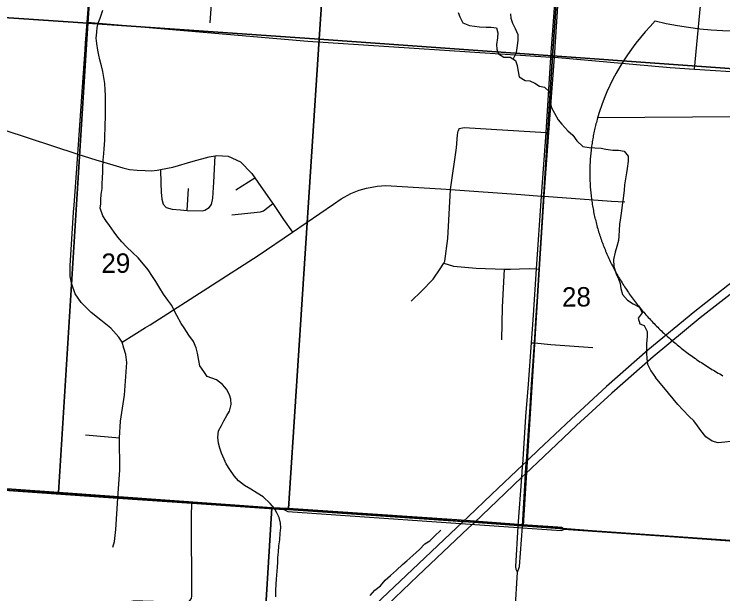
# Model space of a CAD drawing. Extents: x 114604 to 551442, y 316898 to 567001.
# Drawn here: x 233833 to 241915, y 369262 to 375870 of the extents above; entities that cross this region are included whole.
import ezdxf

# ---------------------------------------------------------------- set-up
doc = ezdxf.new("R2010")
doc.units = 0
for name, color, linetype in [('_CIVIL_CONSTRUCTION', 7, 'Continuous'), ('GE_P_Alignment', 7, 'Continuous'), ('GE_P_Alignment_1000_Bearings', 7, 'Continuous'), ('GE_P_Alignment_100_Cardinal_Points', 7, 'Continuous'), ('GE_P_Alignment_500_Bearings', 7, 'Continuous'), ('GE_P_Alignment_500_Distances', 7, 'Continuous'), ('GE_P_Alignment_500_Stations', 7, 'Continuous'), ('PM_P_Cells', 7, 'Continuous'), ('PV_X_Curb', 7, 'Continuous'), ('SN_P_Signs', 7, 'Continuous')]:
    doc.layers.add(name, color=color, linetype=linetype)

msp = doc.modelspace()

# ---------------------------------------------------------------- linework, layer by layer
at = {"layer": '_CIVIL_CONSTRUCTION'}
for p, q in [((239995.1, 375378.7), (240038.2, 376019.8)), ((239787.5, 372437.9), (239805.7, 372700.9)), ((239536.1, 368871.6), (239572.9, 369507.6))]:
    msp.add_line(p, q, dxfattribs=at)
for points in [[(239954.8, 375381.4), (240054.9, 376764.5), (240075.9, 377127.6), (240080.1, 377195.5), (240093.7, 377388.9), (240116.6, 377719.8), (240122.1, 377808.6), (240134.8, 377984.8), (240137.9, 378019.4), (240148.9, 378173.4), (240163.2, 378391.7), (240189.9, 378677), (240193.8, 378742.8), (240200.8, 378766.6), (240212.2, 378787)], [(239755.6, 372439.8), (239791.9, 372965.8), (239846.2, 373796.6), (239900, 374522), (239954.8, 375381.4)], [(239805.7, 372700.9), (239823.8, 372963.9), (239878, 373794.7), (239931.8, 374520.1), (239995.1, 375378.7)], [(239697.7, 371652), (239733.9, 372124.3), (239755.6, 372439.8)], [(239734, 371650.7), (239765.7, 372122.4), (239787.5, 372437.9)], [(239631.3, 370709.8), (239632.8, 370731.3), (239669.6, 371284.6), (239697.7, 371652)], [(239702.3, 371179.1), (239708.6, 371273.3), (239734, 371650.7)], [(239670.2, 370709), (239674.7, 370771), (239702.3, 371179.1)], [(239581.8, 370028.4), (239582.4, 370038.8), (239622.9, 370591.8), (239631.3, 370709.8)], [(239628.7, 370028.2), (239629.5, 370038.6), (239664.7, 370631.5), (239670.2, 370709)], [(239572.9, 369507.6), (239556.4, 369538.1), (239554, 369573.5), (239581.8, 370028.4)], [(239572.9, 369507.6), (239585.7, 369537.5), (239595.9, 369572.3), (239628.7, 370028.2)]]:
    msp.add_lwpolyline(points, dxfattribs=at)
at = {"layer": 'GE_P_Alignment'}
msp.add_line((245925.4, 374726.1), (240486.2, 374686.8), dxfattribs=at)
msp.add_line((245925.4, 374726.1), (240486.2, 374686.8), dxfattribs=at)
msp.add_lwpolyline([(240486.2, 374686.8), (240481.5, 374670.1), (240476.9, 374653.3), (240472.4, 374636.5), (240468.1, 374619.7), (240463.9, 374602.9), (240459.8, 374586), (240455.8, 374569.1), (240452, 374552.2), (240448.3, 374535.2), (240444.7, 374518.3), (240441.3, 374501.2), (240438, 374484.2), (240434.8, 374467.2), (240431.7, 374450.1), (240428.8, 374433), (240426, 374415.8), (240423.3, 374398.7), (240420.8, 374381.5), (240418.4, 374364.3), (240416.1, 374347.1), (240414, 374329.9), (240412, 374312.6), (240410.1, 374295.3), (240408.3, 374278), (240406.7, 374260.7), (240405.2, 374243.4), (240403.9, 374226.1), (240402.7, 374208.7), (240401.6, 374191.3), (240400.6, 374174), (240399.8, 374156.6), (240399.1, 374139.2), (240398.6, 374121.8), (240398.2, 374104.3), (240397.9, 374086.9), (240397.7, 374069.4), (240397.7, 374052), (240397.9, 374034.5), (240398.1, 374017.1), (240398.5, 373999.6), (240399, 373982.1), (240399.7, 373964.6), (240400.5, 373947.2), (240401.5, 373929.7), (240402.5, 373912.2), (240403.8, 373894.7), (240405.1, 373877.2), (240406.6, 373859.7), (240408.2, 373842.2), (240410, 373824.8), (240411.9, 373807.3), (240413.9, 373789.8), (240416.1, 373772.3), (240418.4, 373754.8), (240420.9, 373737.4), (240423.5, 373719.9), (240426.2, 373702.5), (240429, 373685), (240432, 373667.6), (240435.2, 373650.2), (240438.5, 373632.8), (240441.9, 373615.4), (240445.4, 373598), (240449.1, 373580.6), (240452.9, 373563.2), (240456.9, 373545.9), (240461, 373528.6), (240465.2, 373511.2), (240469.6, 373493.9), (240474.1, 373476.7), (240478.8, 373459.4), (240483.5, 373442.2), (240488.5, 373424.9), (240493.5, 373407.7), (240498.7, 373390.5), (240504, 373373.4), (240509.5, 373356.2), (240515.1, 373339.1), (240520.9, 373322), (240526.7, 373305), (240532.7, 373287.9), (240538.9, 373270.9), (240545.2, 373254), (240551.6, 373237), (240558.1, 373220.1), (240564.8, 373203.2), (240571.7, 373186.3), (240578.6, 373169.5), (240585.7, 373152.7), (240592.9, 373135.9), (240600.3, 373119.2), (240607.8, 373102.5), (240615.4, 373085.8), (240623.2, 373069.2), (240631, 373052.6), (240639.1, 373036.1), (240647.2, 373019.6), (240655.5, 373003.1), (240663.9, 372986.6), (240672.5, 372970.3), (240681.2, 372953.9), (240690, 372937.6), (240698.9, 372921.3), (240708, 372905.1), (240717.2, 372888.9), (240726.5, 372872.8), (240736, 372856.7), (240745.5, 372840.7), (240755.3, 372824.7), (240765.1, 372808.8), (240775.1, 372792.9), (240785.2, 372777), (240795.4, 372761.2), (240805.7, 372745.5), (240816.2, 372729.8), (240826.8, 372714.2), (240837.5, 372698.6), (240848.4, 372683), (240859.3, 372667.6), (240870.4, 372652.2), (240881.6, 372636.8), (240893, 372621.5), (240904.4, 372606.2), (240916, 372591), (240927.7, 372575.9), (240939.5, 372560.8), (240951.5, 372545.8), (240963.5, 372530.9), (240975.7, 372516), (240988, 372501.2), (241000.4, 372486.4), (241012.9, 372471.7), (241025.6, 372457.1), (241038.3, 372442.5), (241051.2, 372428), (241064.2, 372413.6), (241077.3, 372399.2), (241090.5, 372384.9), (241103.8, 372370.7), (241117.3, 372356.5), (241130.8, 372342.4), (241144.5, 372328.4), (241158.3, 372314.4), (241172.1, 372300.5), (241186.1, 372286.7), (241200.2, 372273), (241214.4, 372259.3), (241228.7, 372245.7), (241243.2, 372232.2), (241257.7, 372218.8), (241272.3, 372205.4), (241287.1, 372192.1), (241301.9, 372178.9), (241316.8, 372165.8), (241331.9, 372152.7), (241347, 372139.7), (241362.3, 372126.8), (241377.6, 372114), (241393, 372101.2), (241408.6, 372088.6), (241424.2, 372076), (241439.9, 372063.5), (241455.8, 372051.1), (241471.7, 372038.7), (241487.7, 372026.5), (241503.8, 372014.3), (241520, 372002.2), (241536.3, 371990.2), (241552.7, 371978.3), (241569.2, 371966.5), (241585.8, 371954.8), (241602.4, 371943.1), (241619.2, 371931.5), (241636, 371920.1), (241652.9, 371908.7), (241669.9, 371897.4), (241687, 371886.1), (241704.2, 371875), (241721.5, 371864), (241738.8, 371853), (241756.2, 371842.2), (241773.7, 371831.4), (241791.3, 371820.7), (241809, 371810.1), (241826.7, 371799.7), (241844.5, 371789.3), (241862.4, 371779), (241880.4, 371768.7), (241898.4, 371758.6), (241916.6, 371748.6)], dxfattribs=at)
for centre, ratio, start_param, end_param in [((243913.6, 374068.8), 0.8, 2.472589, 2.911026), ((242150.9, 378490.5), 0.800001, 4.415841, 5.008936)]:
    msp.add_ellipse(centre, major_axis=(3515.8, 25.4), ratio=ratio, start_param=start_param, end_param=end_param, dxfattribs=at)
at = {"layer": 'GE_P_Alignment_1000_Bearings'}
msp.add_lwpolyline([(236432, 376904.7), (236326.8, 376879.1), (236246.4, 376832.9), (236155.9, 376734.6), (236134.3, 376668.1), (236117.1, 376526), (236066.5, 375770.3)], dxfattribs=at)
at = {"layer": 'GE_P_Alignment_100_Cardinal_Points'}
for p, q in [((236361.5, 373868.8), (236577.5, 374005.4)), ((235805.6, 373631.7), (235820.8, 373884)), ((235064.4, 372129.4), (235330, 372296.9)), ((234647.1, 371076.1), (235033.9, 371042)), ((235014.9, 370353.3), (235859.2, 370296.9)), ((235859.2, 370296.9), (236910.4, 370224.3))]:
    msp.add_line(p, q, dxfattribs=at)
for points in [[(241590.7, 375244.9), (241686.1, 376252.1), (241709.5, 376671.8), (241747.1, 377124.8)], [(234664.2, 375780.4), (237184.1, 375562.1), (239954.8, 375381.4), (239995.1, 375378.7)], [(239995.1, 375378.7), (241313.4, 375262.5), (241590.7, 375244.9), (242188.5, 375207), (242593.5, 375181.3), (242605.2, 375180.5), (242709.4, 375173.9), (243544.9, 375114.8)], [(238907.4, 374568.7), (238965.4, 374578), (239900, 374522), (239931.8, 374520.1)], [(233717, 374550.8), (234561, 374273.3), (234763.3, 374210.1), (234957.7, 374152.7), (235073.9, 374119.1), (235148, 374101.4), (235236.2, 374091.7), (235326.3, 374088), (235398.4, 374084.3), (235464.5, 374092.6), (235504, 374099.7), (235644.6, 374125.3), (235874.7, 374194.3), (236058.8, 374243.1), (236123.9, 374255.7), (236142.9, 374259.4), (236273.1, 374249.9), (236413.4, 374188.3), (236543.9, 374054.6), (236577.5, 374005.4), (236646.4, 373904.7), (236771.1, 373728.8), (236781.4, 373713.2), (236903.7, 373528.9), (237007.2, 373383.4)], [(238359.1, 372600.1), (238480.3, 372712.7), (238609.9, 372851.2), (238693.1, 372966.4), (238732.8, 373033.2), (238746.2, 373055.8), (238779.5, 373313.9), (238811.2, 373870.3), (238878.6, 374346.6), (238888.4, 374494.8), (238897, 374538.8), (238905.1, 374548.7), (238907.4, 374568.7)], [(236055.6, 373666.4), (236081.9, 373700.2), (236098.8, 373772.1), (236109.2, 373954.3), (236123.9, 374255.7)], [(235504, 374099.7), (235504.3, 373944.3), (235508.9, 373840), (235517.8, 373759.7), (235531.1, 373705.4), (235566.5, 373664.9), (235634.1, 373645.9), (235729.9, 373640.7), (235805.6, 373631.7), (235977.2, 373627.4), (236007.3, 373637), (236055.6, 373666.4)], [(235330, 372296.9), (235383.1, 372330.4), (236094.4, 372784.5), (236615.5, 373120.7), (237007.2, 373383.4), (237474.9, 373705.9), (237564.3, 373765.8), (237672.7, 373825.8), (237766.1, 373864.7), (237850, 373888.2), (237972.1, 373910.1), (238071.4, 373918.5), (238758.3, 373873.8)], [(238758.3, 373873.8), (238811.2, 373870.3), (239611.4, 373813.3)], [(239611.4, 373813.3), (239846.2, 373796.6), (239878, 373794.7)], [(239878, 373794.7), (240645.9, 373740.4), (240798.7, 373732.1)], [(236313.9, 373582.9), (236643.7, 373616.6), (236677.8, 373630.2), (236781.4, 373713.2)], [(238732.8, 373033.2), (238843.3, 372998.4), (239100.4, 372973), (239424, 372964.6), (239491.9, 372962.9), (239594.5, 372968.7), (239707.9, 372969.6), (239791.9, 372965.8), (239823.8, 372963.9)], [(239393.3, 372157.6), (239404.1, 372530.2), (239424, 372964.6)], [(239733.9, 372124.3), (239765.7, 372122.4), (239955.3, 372104.3), (240431.6, 372071.2)], [(229717.6, 370712.6), (233120.6, 370483.7), (235014.9, 370353.3)], [(234960.1, 369793.1), (234960.5, 369794.7), (234977.1, 369857.6), (234993.5, 369994.6), (235014.9, 370353.3)], [(236910.4, 370224.3), (236936.4, 370231.4), (236959.7, 370237.3), (238881.6, 370107.9), (239584.3, 370057.5), (239630.7, 370054.2), (240035.1, 370025.2), (240073.3, 370022.7), (240113.2, 370000.4)], [(236910.4, 370224.3), (236955.5, 370201.7), (239581.7, 370019.3), (239628.6, 370016.1)], [(239628.6, 370016.1), (240070.7, 369985.4), (240113.2, 370000.4)], [(240113.2, 370000.4), (240154.5, 369997.1), (240427.9, 369975.7), (242358.5, 369842.8), (243040.5, 369795.8), (243388.4, 369776.2), (243507.9, 369778.8), (243606.7, 369783.6), (243715.9, 369798.1), (243816.9, 369815.3), (243930, 369843.1), (244195.1, 369917.1), (244410.8, 369980.2)]]:
    msp.add_lwpolyline(points, dxfattribs=at)
at = {"layer": 'GE_P_Alignment_500_Bearings'}
for p, q in [((235859.2, 370296.9), (235014.9, 370353.3)), ((235857.8, 370244.8), (235859.2, 370296.9)), ((235856.9, 370087.3), (235856.7, 370140))]:
    msp.add_line(p, q, dxfattribs=at)
for points in [[(234643, 375467), (234648.5, 375539.9), (234664.2, 375780.4), (234736.9, 376713.2), (234739.8, 376805.5), (234795.2, 377697.1)], [(234517.5, 373692.4), (234541.1, 374005.1), (234561, 374273.3), (234618.8, 375149.4), (234643, 375467)], [(235014.9, 370353.3), (235037.1, 370677.3), (235033.9, 371042), (235047.5, 371228.7), (235091.9, 371525.5), (235117.9, 371899.4), (235107.3, 371989.7), (235085.8, 372062.3), (235064.4, 372129.4), (235025.4, 372188.6), (234935.4, 372289.4), (234823.4, 372381.1), (234710.3, 372470.7), (234597, 372582.3), (234528, 372683.2), (234489.7, 372791), (234471.4, 372881.2), (234470.6, 373002.5), (234511.5, 373613), (234517.5, 373692.4)], [(235856.7, 370140), (235856.5, 370197.9), (235857.8, 370244.8)], [(235859.1, 369510.7), (235857.5, 369871.3), (235856.9, 370087.3)], [(234714.5, 366921.2), (234818.4, 367027.1), (234865.5, 367091.7), (234892.6, 367192.5), (234916.1, 367398.8), (234978, 367936.6), (235038.2, 368456.4), (235066.9, 368705.7), (235111.9, 369109), (235124.4, 369146.7), (235153.5, 369173.7), (235192, 369183.4), (235301, 369181.2), (235782.8, 369168.5), (235801.3, 369169.9), (235812.3, 369170.5), (235838, 369185.1), (235854.9, 369209.4), (235859.5, 369238.6), (235860.2, 369270.3), (235859.1, 369510.7)]]:
    msp.add_lwpolyline(points, dxfattribs=at)
at = {"layer": 'GE_P_Alignment_500_Distances'}
for points in [[(233119.4, 370486.5), (235013.7, 370356.1), (235858, 370299.7), (238948.2, 370086.3), (239080.1, 370077.3), (239448.3, 370052.3), (239581.2, 370041.7), (239628.3, 370041.5), (239701.2, 370035.3), (240426.7, 369978.6), (243039.4, 369798.6), (243387.2, 369779), (243506.7, 369781.7), (243605.6, 369786.4), (244013.1, 369729.7), (244483.6, 369705.3), (246040.7, 369567.4), (246202.4, 369553.1), (247065.2, 369521.3), (247559.4, 369478.9), (247737.5, 369465.4), (249612.8, 369333.1)], [(249612.8, 369333.1), (247737.5, 369465.4), (247559.4, 369478.9), (247065.2, 369521.3), (246202.4, 369553.1), (246040.7, 369567.4), (244483.6, 369705.3), (244013.1, 369729.7), (243605.6, 369786.4), (243506.7, 369781.7), (243387.2, 369779), (243039.4, 369798.6), (240426.7, 369978.6), (239701.2, 370035.3), (239628.3, 370041.5), (239581.2, 370041.7), (239448.3, 370052.3), (239080.1, 370077.3), (238948.2, 370086.3), (235858, 370299.7), (235013.7, 370356.1), (233119.4, 370486.5)]]:
    msp.add_lwpolyline(points, dxfattribs=at)
at = {"layer": 'GE_P_Alignment_500_Stations'}
for points in [[(244591.6, 374676.4), (244284.9, 374451.7), (244023.5, 374265.8), (243639.1, 373991), (243375.9, 373799.6), (242965.7, 373505.1), (242691.3, 373311.4), (242304.8, 373029.5), (241971.5, 372776.9), (241596, 372481.5), (241059.5, 372038.9), (240587.7, 371625.3), (240185.3, 371253.9), (239811.9, 370901.7), (239697.5, 370792.7)], [(242031.5, 372702.7), (241656.1, 372407.4), (241119.6, 371964.8), (240647.7, 371551.1), (240245.3, 371179.7), (239871.9, 370827.5), (239664.7, 370631.5), (239622.9, 370591.8), (239340.8, 370323.4), (239081.3, 370074.5), (239009.4, 370009.3), (238437.9, 369466.8), (238087.6, 369134)], [(239697.5, 370792.7), (239674.7, 370771), (239632.8, 370731.3), (239280.7, 370397.5), (239010.3, 370141.2)], [(239010.3, 370141.2), (238949.4, 370083.5), (238377.8, 369540.9), (238027.6, 369208.1), (237757.6, 368942.2), (237573.3, 368755.8), (237270.8, 368439.8), (237088.1, 368243.1), (236773.5, 367900), (236643, 367748.7)]]:
    msp.add_lwpolyline(points, dxfattribs=at)
at = {"layer": 'PM_P_Cells'}
for points in [[(234849.9, 374204.4), (234856.1, 374282.5), (234860.2, 374336.6), (234866.4, 374434.8), (234868.6, 374493), (234870.7, 374563.1), (234872.8, 374617.2), (234875, 374687.4), (234875.5, 374887.8), (234873.6, 374945.9), (234871.7, 375006), (234865.9, 375080.2), (234854.1, 375148.3), (234844.2, 375218.5), (234828.4, 375282.6), (234810.5, 375348.8), (234798.7, 375404.9), (234786.8, 375459.1), (234775, 375537.2), (234769.1, 375595.4), (234775.3, 375665.5), (234781.4, 375719.6), (234791.5, 375769.7), (234813.6, 375825.8), (234845.8, 375916)], [(238898.2, 375890.2), (238914.1, 375840), (238949.9, 375769.9), (239025.8, 375739.7), (239081.8, 375733.7), (239141.7, 375727.6), (239215.7, 375723.5), (239271.7, 375721.5), (239333.6, 375713.4), (239349.5, 375659.2), (239343.4, 375599.1), (239335.2, 375523), (239337.1, 375472.9), (239356.9, 375416.7), (239418.8, 375378.6), (239488.8, 375378.5), (239550.7, 375342.4), (239568.6, 375284.2), (239576.4, 375234.1), (239592.3, 375158), (239662.1, 375115.8), (239714.1, 375111.7), (239772, 375083.6), (239823.9, 375051.5), (239879.9, 375037.4), (239937.7, 374985.3), (239945.6, 374911.1), (239949.4, 374853), (239959.3, 374800.9), (239995.2, 374742.7), (240039, 374666.5), (240080.8, 374616.4), (240148.6, 374542.1), (240202.5, 374490), (240250.3, 374425.8), (240318.2, 374361.6), (240390.1, 374351.5), (240456.1, 374347.5), (240526, 374341.4), (240582, 374331.3), (240661.9, 374321.2), (240725.9, 374321.2)], [(239525.6, 375357), (239562.9, 375432.6), (239573.1, 375512.7), (239579.2, 375568.9), (239581.3, 375635), (239549.5, 375705.2), (239519.7, 375763.3), (239501.8, 375819.5), (239497.9, 375875.6)], [(240725.9, 374321.2), (240789.9, 374309.1), (240833.7, 374250.9), (240835.6, 374194.8), (240823.4, 374112.7), (240815.3, 374060.6), (240805.1, 373992.4), (240795, 373926.3), (240788.8, 373864.2), (240776.6, 373770), (240766.5, 373693.9), (240758.3, 373629.7), (240748.1, 373547.6), (240738, 373477.4), (240731.8, 373409.3), (240727.7, 373341.2), (240723.6, 373291.1), (240707.4, 373221), (240687.3, 373156.9), (240669.1, 373072.7), (240672.9, 372992.5), (240698.7, 372910.4), (240724.6, 372854.2), (240742.4, 372800.1), (240752.3, 372744), (240770.1, 372675.8), (240828, 372609.6), (240893.9, 372569.5), (240963.7, 372529.4), (240995.6, 372465.2), (240949.4, 372403.1), (240967.3, 372341), (241019.2, 372320.9), (241051.1, 372250.8), (241050.9, 372194.6), (241044.7, 372110.5), (241042.6, 372054.4), (241044.5, 372004.3), (241048.4, 371946.2), (241056.2, 371880), (241092, 371803.9), (241147.8, 371727.7)], [(236815.8, 369229), (236818, 369299.1), (236822.1, 369371.2), (236826.2, 369427.3), (236834.6, 369567.6), (236838.7, 369623.7), (236840.8, 369675.7), (236847, 369737.9), (236853.1, 369810), (236861.3, 369878.1), (236867.4, 369952.2), (236873.6, 370014.3), (236869.7, 370068.5), (236855.8, 370132.6), (236830, 370184.7), (236802.1, 370234.8), (236752.3, 370293), (236674.5, 370367.2), (236604.6, 370411.3), (236530.7, 370453.5), (236458.8, 370497.6), (236393, 370551.8), (236341.1, 370607.9), (236291.3, 370680.1), (236251.5, 370744.3), (236227.6, 370796.4), (236197.8, 370866.6), (236177.9, 370922.7), (236162, 370978.8), (236154.2, 371049), (236164.4, 371119.1), (236196.5, 371181.2), (236224.6, 371233.2), (236258.7, 371293.3), (236288.8, 371345.4), (236307, 371419.5), (236305.1, 371481.6), (236287.2, 371531.7), (236255.4, 371595.9), (236209.6, 371648), (236141.7, 371702.2), (236087.8, 371722.3), (236033.8, 371740.4), (235996, 371796.5), (235952.1, 371862.7), (235938.3, 371922.8), (235924.5, 372005), (235910.6, 372067.1), (235876.8, 372139.3), (235827, 372211.5), (235773.2, 372293.7), (235739.3, 372343.8), (235687.5, 372436), (235659.7, 372492.2), (235629.8, 372548.3), (235586, 372610.5), (235538.2, 372678.7), (235494.3, 372746.8), (235450.5, 372823), (235412.7, 372879.2), (235360.8, 372955.4), (235309, 373021.5), (235247.2, 373093.8), (235181.4, 373151.9), (235113.5, 373218.1), (235059.7, 373276.3), (235015.8, 373328.4), (234974, 373386.6), (234920.2, 373460.8), (234880.3, 373516.9), (234844.5, 373571.1), (234812.7, 373657.3), (234820.8, 373707.4), (234822.9, 373759.5), (234827, 373815.6), (234835.2, 373881.7), (234837.3, 373933.8), (234841.5, 374008), (234845.6, 374064.1), (234845.7, 374118.2), (234849.9, 374204.4)], [(242527.8, 370875.3), (242464.8, 370921.7), (242402.9, 370947.7), (242345, 370961.6), (242267.1, 370983.6), (242201.2, 370997.5), (242121.3, 371009.5), (242053.4, 371007.4), (242001.5, 370999.3), (241937.6, 370989.2), (241861.7, 370985.1), (241793.8, 371003.1), (241721.9, 371053.1), (241663.9, 371125.1), (241627.9, 371177.2), (241583.9, 371235.3), (241531.9, 371285.3), (241458, 371359.4), (241402, 371419.4), (241294, 371551.5), (241146.8, 371729.2)], [(237893.4, 369242), (237947.5, 369302.1), (238011.6, 369354.1), (238065.8, 369416.2), (238125.9, 369472.2), (238194, 369530.2), (238262.1, 369596.3), (238312.2, 369638.3), (238378.3, 369700.4), (238456.4, 369768.4), (238516.5, 369830.5), (238572.6, 369866.5), (238626.7, 369920.6), (238698.8, 369988.6)]]:
    msp.add_lwpolyline(points, dxfattribs=at)
at = {"layer": 'SN_P_Signs'}
for points in [[(232374.1, 381251), (235024.7, 381081.2), (234673.6, 375766.5), (232028.8, 375947.4)], [(235024.7, 381081.2), (237667.7, 380911.8), (237310.5, 375586.1), (234673.6, 375766.5)], [(237667.7, 380911.8), (240343.4, 380718.3), (239971.4, 375395), (237310.5, 375586.1)], [(240343.4, 380718.3), (243012.2, 380536.2), (242624.4, 375205.9), (239971.4, 375395)], [(234673.6, 375766.5), (234339.3, 370417), (231709.7, 370603.9), (232028.8, 375947.4)], [(237310.5, 375586.1), (236961.3, 370236.5), (236771.2, 370244), (234339.3, 370417), (234673.6, 375766.5)], [(237310.5, 375586.1), (239971.4, 375395), (239636.9, 370036.2), (236961.3, 370236.5)], [(239971.4, 375395), (242624.4, 375205.9), (242304.8, 369841.8), (239636.9, 370036.2)], [(231381.6, 370619.2), (231709.7, 370603.9), (234339.3, 370417), (236771.2, 370244), (236465.2, 365226.6), (231071.6, 365597.7)], [(236771.2, 370244), (236961.3, 370236.5), (239636.9, 370036.2), (242304.8, 369841.8), (242001.9, 364809.8), (236465.2, 365226.6)]]:
    msp.add_lwpolyline(points, close=True, dxfattribs=at)

# ---------------------------------------------------------------- texts
at = {"layer": 'PV_X_Curb'}
for s, rotation, p in [('29', 0.41428, (234829.5, 372920.4)), ('28', 0.41441, (240081.9, 372535.9))]:
    msp.add_text(s, height=221.01, rotation=rotation, dxfattribs=at).set_placement(p)

doc.saveas('drawing.dxf')
